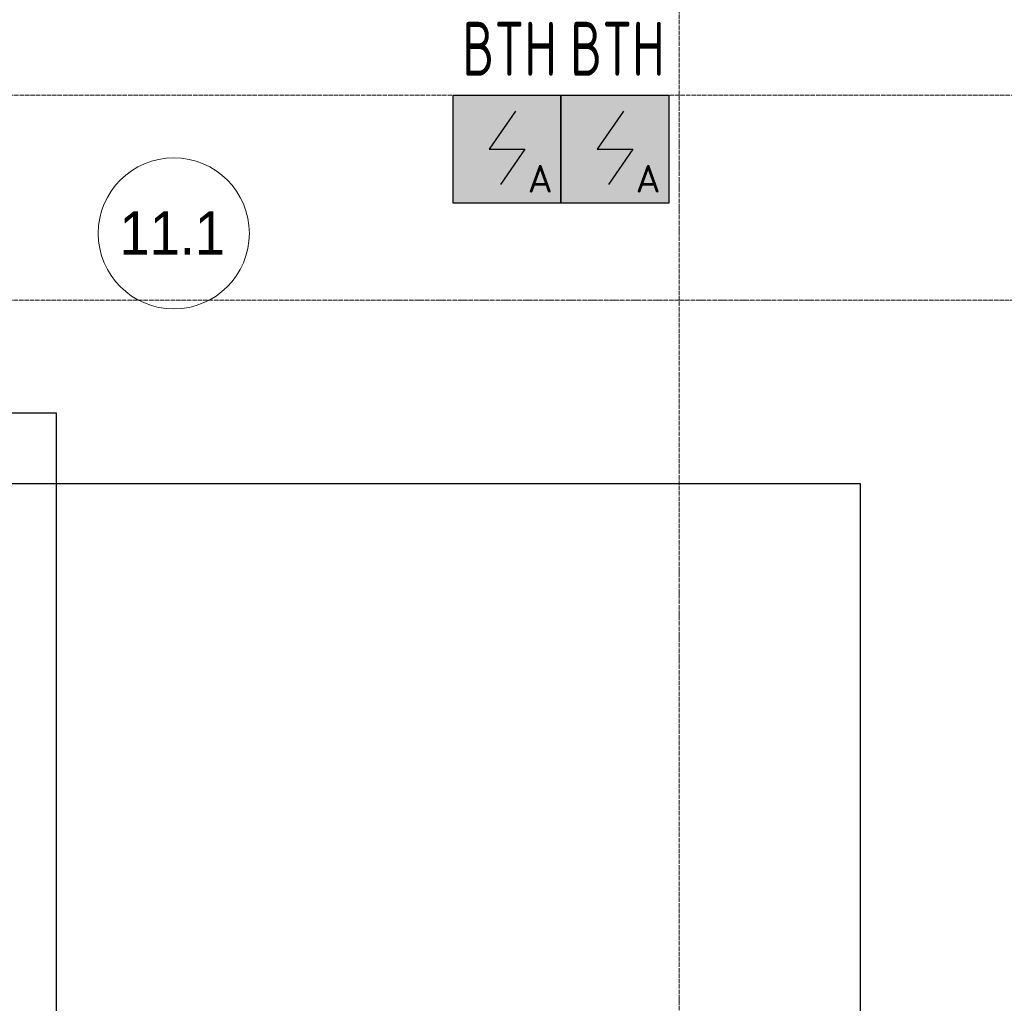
# Model space of a CAD drawing. Header units: millimetres. Extents: x -135639 to 224623, y -383017 to -59102.
# Tile 409 of 494: x 82358 to 86921, y -129378 to -124821. Entities that reach past the tile are written whole.
import ezdxf
from ezdxf.enums import TextEntityAlignment as Align

# ---------------------------------------------------------------- set-up
doc = ezdxf.new("R2010")
doc.units = ezdxf.units.MM
doc.linetypes.add('CONTINOUS', pattern=[0])
doc.linetypes.add('Линия сетки', pattern=[25, 20, -2.5, 0, -2.5])
for name, color, linetype, lineweight in [('#СПС_КЛ_R3', 190, 'Continuous', 30), ('A-010-A_ROOM', 7, 'Continuous', 20), ('Z-030-M_GRID', 7, 'Continuous', 9), ('ПС', 7, 'Continuous', 40), ('СС-011-ПОЖ-СИГНАЛИЗАЦИЯ', 1, 'Continuous', 30)]:
    doc.layers.add(name, color=color, linetype=linetype, lineweight=lineweight)
doc.styles.add('1111', font='isocpeur.ttf')
doc.styles.add('Arial_2', font='arial.ttf', dxfattribs={"width": 0.9, "height": 400})

# ---------------------------------------------------------------- blocks, each defined once
blk = doc.blocks.new('050_Марка_Помещение - Номер-620969-B1_-7_650_')
at = {"layer": 'A-010-A_ROOM', "color": 253, "true_color": 0xaaaaaa}
blk.add_circle((0, 0), 3.5, dxfattribs=at)
blk = doc.blocks.new('-1 эт')
at = {"layer": 'Z-030-M_GRID', "color": 253, "linetype": 'Линия сетки', "true_color": 0xaaaaaa}
for p, q in [((93550, -19695.4), (93550, 133719.9)), ((155950.9, 67650), (-3682.2, 67650)), ((155947.6, 66700), (-3682.2, 66700))]:
    blk.add_line(p, q, dxfattribs=at)
at = {"layer": 'A-010-A_ROOM', "color": 253, "true_color": 0xaaaaaa, "xscale": 99.99999999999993, "yscale": 99.99999999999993, "zscale": 99.99999999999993}
blk.add_blockref('050_Марка_Помещение - Номер-620969-B1_-7_650_', (91209.1, 67010.1), dxfattribs=at)
at = {"layer": 'A-010-A_ROOM', "color": 253, "lineweight": 9, "true_color": 0xaaaaaa, "insert": (90957.3, 67111.9), "char_height": 200, "width": 606.076, "attachment_point": 1, "style": 'Arial_2'}
blk.add_mtext('11.1', dxfattribs=at)
blk = doc.blocks.new('*U4706')
at = {"lineweight": 35, "true_color": 0xffffff}
h = blk.add_hatch(color=7, dxfattribs=at)
h.dxf.hatch_style = 1
h.paths.add_polyline_path([(0, 499.6), (0, 0), (499.6, 0), (499.6, 499.6)])
at = {"color": 1, "linetype": 'ByBlock', "lineweight": -2}
for p, q in [((289.5, 426.3), (166.9, 249.8)), ((166.9, 249.8), (332.7, 249.8)), ((332.7, 249.8), (219.3, 86.3))]:
    blk.add_line(p, q, dxfattribs=at)
at = {"color": 1, "linetype": 'ByBlock', "lineweight": -2, "ltscale": 0.1}
blk.add_lwpolyline([(0, 499.6), (499.6, 499.6), (499.6, 0), (0, 0)], close=True, dxfattribs=at)
at = {"color": 1, "linetype": 'ByBlock', "lineweight": -2, "ltscale": 1000, "style": '1111'}
blk.add_text('A', height=128.1, dxfattribs=at).set_placement((403.4, 49.2), align=Align.CENTER)
at = {"color": 0, "linetype": 'ByBlock', "lineweight": -2, "style": '1111'}
blk.add_attdef('INDEX', (-63.3, -234.7), '', height=125, dxfattribs=at)
at = {"color": 0, "linetype": 'ByBlock', "lineweight": -2, "style": '1111', "flags": 1}
for tag, p in [('NAME_DEVICE', (-64.1, -421.2)), ('NUM_POM', (-81.6, -847))]:
    blk.add_attdef(tag, p, '', height=125, dxfattribs=at)
at = {"color": 0, "linetype": 'ByBlock', "lineweight": -2, "style": '1111', "width": 0.7}
blk.add_attdef('NUM_DEVICE', (-64.1, -629.5), '', height=125, dxfattribs=at)

msp = doc.modelspace()

# ---------------------------------------------------------------- linework, layer by layer
at = {"layer": '#СПС_КЛ_R3', "lineweight": 30}
msp.add_lwpolyline([(63531.5, -142519.4), (68464.5, -142519.4), (68464.5, -163725.8), (83161.3, -163725.8), (83161.3, -166819.4), (84105.6, -166819.4), (84105.6, -163034), (106528.1, -163034), (106528.1, -155092.1), (118370.2, -155092.1), (118370.2, -109683.1), (77625.1, -109683.1), (77625.1, -114994.9), (73186.1, -114994.9), (73186.1, -126642.2), (82527.9, -126642.2), (82527.9, -153503.4), (72464.9, -153503.4), (69419.4, -153503.4), (68464.5, -152248.5)], dxfattribs=at)
at = {"layer": 'СС-011-ПОЖ-СИГНАЛИЗАЦИЯ', "lineweight": 30}
msp.add_lwpolyline([(83576.7, -135441.1), (83576.7, -130097.5), (86254.1, -130097.5), (86254.1, -126971.8), (73332.7, -126971.8), (73332.7, -129246.9), (71376.6, -129246.9), (71376.6, -124243.1)], dxfattribs=at)

# ---------------------------------------------------------------- block references
msp.add_blockref('-1 эт', (-8136.8, -192821.5))
at = {"layer": 'ПС', "color": 7, "linetype": 'CONTINOUS', "lineweight": 30, "ltscale": 100}
ref = msp.add_blockref('*U4706', (84366.3, -125671.5), dxfattribs=dict(at, xscale=1.000736, yscale=1.000736, zscale=1.000736))
ref.add_attrib('NUM_DEVICE', 'BTH', dxfattribs={"layer": '0', "color": 0, "linetype": 'ByBlock', "lineweight": -2, "ltscale": 100, "height": 250.18, "style": '1111', "width": 0.7}).set_placement((84628.1, -125081), align=Align.CENTER)
ref = msp.add_blockref('*U4706', (84866.3, -125671.5), dxfattribs=dict(at, xscale=1.000736, yscale=1.000736, zscale=1.000736))
ref.add_attrib('NUM_DEVICE', 'BTH', dxfattribs={"layer": '0', "color": 0, "linetype": 'ByBlock', "lineweight": -2, "ltscale": 100, "height": 250.18, "style": '1111', "width": 0.7}).set_placement((85128, -125081), align=Align.CENTER)

doc.saveas('drawing.dxf')
